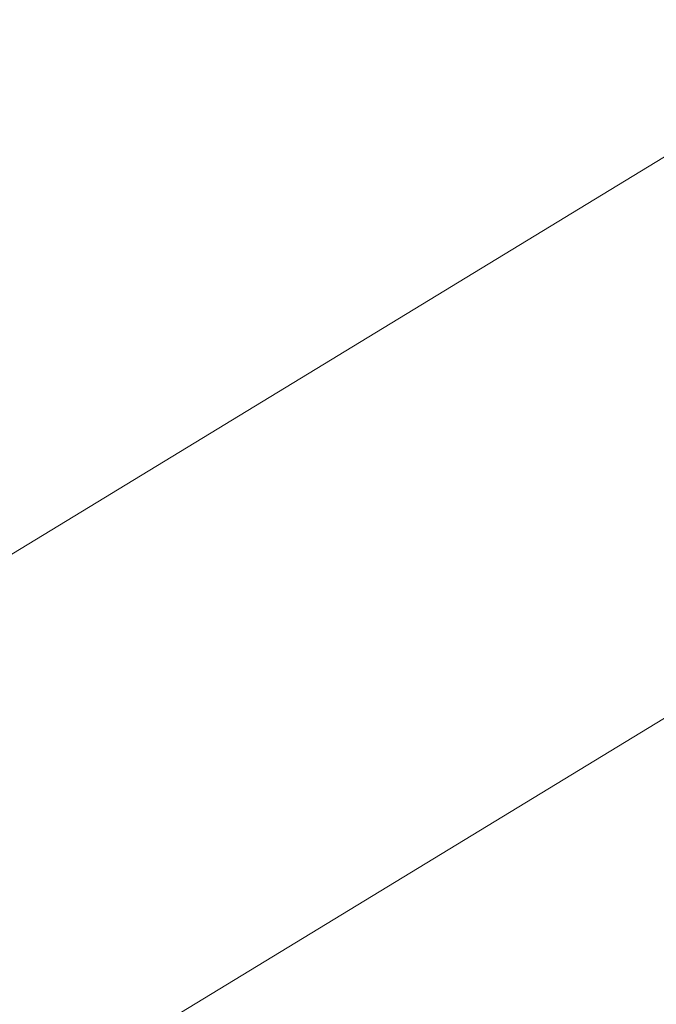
# Model space of a CAD drawing. Extents: x 1620613 to 1693141, y 557269 to 607790.
# Tile 465 of 656: x 1620828.814 to 1620829.06, y 607313.131 to 607313.512. Entities that reach past the tile are written whole.
import ezdxf

# ---------------------------------------------------------------- set-up
doc = ezdxf.new("R2010")
doc.units = 0
doc.header["$LTSCALE"] = 10
doc.header["$MEASUREMENT"] = 0
doc.linetypes.add('DGN Style 2', pattern=[7.346996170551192, 4.408197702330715, -2.938798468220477])
doc.linetypes.add('DGN Style 3', pattern=[10.28579463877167, 7.346996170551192, -2.938798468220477])
doc.layers.add('DT_X_Contour_Minor', color=136, linetype='DGN Style 3', lineweight=0)
doc.layers.add('SV_X_Top_of_Bank', color=97, linetype='DGN Style 2', lineweight=0)

# ---------------------------------------------------------------- blocks, each defined once
blk = doc.blocks.new('*U1004')
at = {"layer": 'DT_X_Contour_Minor', "transparency": 33554559, "flags": 128}
for points, elevation in [([(-12.97496903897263, 53.37573901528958), (-18.23852390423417, 49.62931276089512), (-19.27099995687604, 48.89497000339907), (-20.11261888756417, 48.29755298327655), (-20.76338069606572, 47.83706170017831), (-21.22328538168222, 47.51349615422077), (-22.19522171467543, 46.83322234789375), (-22.74166912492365, 46.39068553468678), (-23.65205910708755, 45.57328044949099), (-24.92639166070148, 44.38100709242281), (-26.56466678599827, 42.81386546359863), (-31.41865721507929, 38.13499675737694), (-33.06481164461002, 36.56212443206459), (-34.36278211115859, 35.35265898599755), (-35.31256861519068, 34.50660041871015), (-35.91417115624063, 34.02394873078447), (-37.05419931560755, 33.22142006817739), (-37.44686802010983, 32.9528959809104), (-37.76985301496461, 32.7492202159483), (-38.02315429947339, 32.6103927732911), (-38.20677187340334, 32.53641365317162), (-38.60350712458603, 32.42560042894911), (-38.78020298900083, 32.35138943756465), (-39.0127391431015, 32.21186638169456), (-39.30111558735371, 32.00703126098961), (-39.64533232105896, 31.73688407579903), (-40.63769733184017, 30.92940882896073), (-41.02660875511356, 30.65951587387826), (-41.44906926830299, 30.45544344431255), (-41.90507887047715, 30.31719153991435), (-42.39463756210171, 30.24476016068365), (-43.74485952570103, 30.13937051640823), (-44.25464801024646, 30.10434035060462), (-44.7713469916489, 30.07829208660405), (-45.2949564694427, 30.06122572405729), (-45.82547644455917, 30.05314126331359), (-48.31736081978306, 30.03637154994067), (-50.71730723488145, 29.00671070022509), (-51.34218582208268, 28.73839608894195), (-52.18827312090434, 28.37473547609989), (-53.25556913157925, 27.91572886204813), (-54.54407385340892, 27.36137624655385), (-58.27503139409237, 25.75597460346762), (-59.63144519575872, 25.16984402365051), (-60.90246844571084, 24.61550351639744), (-62.08810114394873, 24.09295308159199), (-63.18834329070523, 23.60219271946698), (-66.00846827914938, 22.33588518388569), (-67.12218662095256, 21.83661336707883), (-68.34824790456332, 21.28852856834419), (-69.68665212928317, 20.6916307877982), (-71.13739929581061, 20.04592002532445), (-75.15584899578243, 18.25894068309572), (-76.6348157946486, 17.60056028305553), (-78.05787891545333, 16.96565358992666), (-79.42503835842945, 16.35422060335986), (-80.73629412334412, 15.7662613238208), (-84.15843792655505, 14.22966818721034), (-85.416614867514, 13.66403341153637), (-86.62453783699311, 13.11957393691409), (-87.78220683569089, 12.59628976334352), (-88.88962186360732, 12.09418089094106), (-91.77572330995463, 10.78345763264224), (-92.85674899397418, 10.29300645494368), (-93.93524996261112, 9.804695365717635), (-95.01122621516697, 9.31852436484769), (-96.08467775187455, 8.83449345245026), (-98.94384889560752, 7.546597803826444), (-99.9229301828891, 7.105634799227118), (-100.7157956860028, 6.74866752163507), (-101.32244540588, 6.475695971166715), (-101.7428793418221, 6.286720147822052), (-102.6157487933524, 5.894778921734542), (-102.9645121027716, 5.736403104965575), (-103.3561499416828, 5.555231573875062), (-103.7906623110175, 5.351264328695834), (-104.2680492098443, 5.124501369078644), (-105.5982469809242, 4.489405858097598), (-106.0508482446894, 4.273533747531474), (-106.4110037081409, 4.102239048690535), (-106.6787133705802, 3.975521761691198), (-106.8539772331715, 3.893381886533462), (-107.1980864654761, 3.7337787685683), (-107.3863440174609, 3.647221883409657), (-107.6930347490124, 3.507253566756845), (-108.1181586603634, 3.313873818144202), (-108.661715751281, 3.067082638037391), (-110.7965216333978, 2.098481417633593), (-111.1732024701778, 1.927646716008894), (-111.399154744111, 1.825253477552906), (-111.4743784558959, 1.791301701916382), (-111.4740036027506, 1.792018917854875), (-111.47424429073, 1.79208132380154), (-111.4752474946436, 1.791730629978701), (-111.4770132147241, 1.790966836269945), (-111.4898997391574, 1.784883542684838), (-111.4918796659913, 1.783998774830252), (-111.4932398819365, 1.783446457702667), (-111.4939803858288, 1.783226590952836), (-111.4951287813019, 1.783083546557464), (-111.4958629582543, 1.782857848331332), (-111.4972041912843, 1.782288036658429), (-111.4991524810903, 1.781374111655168), (-111.5017078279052, 1.780116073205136), (-111.5093314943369, 1.776302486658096), (-111.5127833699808, 1.774572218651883), (-111.5174212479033, 1.772241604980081), (-111.523245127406, 1.76931064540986), (-111.5302550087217, 1.765779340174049), (-111.5657351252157, 1.747899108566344), (-111.6409026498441, 1.582705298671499), (-111.7199048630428, 1.406909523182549), (-111.9246968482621, 0.9503195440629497), (-112.2552786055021, 0.2129353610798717), (-112.7116501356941, -0.8052430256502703), (-114.0963605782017, -3.894777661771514), (-114.6758191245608, -5.047626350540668), (-115.3756619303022, -6.189021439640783), (-116.1958889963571, -7.318962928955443), (-117.13650032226, -8.43745081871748), (-119.8053095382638, -11.40481372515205), (-120.6890922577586, -12.38773940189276), (-121.3388335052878, -13.11099425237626), (-121.7545332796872, -13.57457827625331), (-121.936191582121, -13.77849147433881), (-122.1085584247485, -13.97603223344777), (-122.1659047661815, -14.04122878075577), (-122.208668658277, -14.08866285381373), (-122.2368501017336, -14.11833445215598), (-122.2504490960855, -14.13024357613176), (-122.2672698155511, -14.13831794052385), (-122.5394817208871, -14.30356690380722), (-123.3435018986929, -14.79325802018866), (-124.6793303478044, -15.60739128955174), (-126.5469670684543, -16.74596671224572), (-132.2364093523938, -20.21475737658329), (-134.105265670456, -21.35392835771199), (-135.4447529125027, -22.1698483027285), (-136.2548710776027, -22.6625172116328), (-136.535620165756, -22.83193508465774), (-136.5784589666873, -22.85271469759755), (-136.9735989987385, -23.04533367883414), (-138.1268899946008, -23.60760591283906), (-140.0383319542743, -24.53953139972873), (-142.7079248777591, -25.84111013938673), (-150.8377072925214, -29.80485778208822), (-153.553987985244, -31.12529474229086), (-155.6054932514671, -32.11379489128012), (-156.9922230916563, -32.77035822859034), (-157.7141775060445, -33.09498475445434), (-158.7530220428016, -33.51807307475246), (-159.1169006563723, -33.66791115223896), (-159.429403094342, -33.80010914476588), (-159.6905293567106, -33.914667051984), (-159.900279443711, -34.01158487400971), (-160.3911114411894, -34.24651228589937), (-160.6043641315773, -34.31711445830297), (-160.875998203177, -34.35272541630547), (-161.2060136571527, -34.35334516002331), (-161.5944104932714, -34.31897368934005), (-162.7079772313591, -34.18066148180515), (-163.2592593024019, -34.23995228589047), (-164.0779304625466, -34.5215588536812), (-165.1639907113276, -35.02548118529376), (-166.5174400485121, -35.75171928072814), (-170.4831570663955, -37.98477522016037), (-171.9733739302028, -38.79770512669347), (-173.4697367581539, -39.56170289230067), (-174.9722455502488, -40.27676851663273), (-176.4809003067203, -40.94290199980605), (-180.5121742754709, -42.65401510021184), (-181.9454305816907, -43.25916436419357), (-183.2217440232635, -43.79127733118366), (-184.3411146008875, -44.25035400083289), (-185.3035423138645, -44.63639437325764), (-187.6607590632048, -45.56845363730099), (-188.439663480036, -45.87757573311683), (-189.0084641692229, -46.10589757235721), (-189.3671611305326, -46.25341915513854), (-189.5157543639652, -46.32014048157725), (-189.6318646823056, -46.39033034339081), (-189.947246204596, -46.58210706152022), (-190.8063080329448, -47.10479481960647), (-192.2090501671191, -47.95839361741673), (-194.1554726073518, -49.14290345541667), (-200.070839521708, -52.74281107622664), (-202.0672929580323, -53.95756140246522), (-203.620128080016, -54.90188166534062), (-204.7293448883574, -55.57577186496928), (-205.3949433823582, -55.97923200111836), (-206.5783816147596, -56.69455228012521), (-207.1627002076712, -57.0351443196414), (-208.0280773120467, -57.52043022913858), (-209.1745129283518, -58.15041000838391), (-210.602007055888, -58.92508365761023), (-217.9194495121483, -62.87784638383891), (-219.0398206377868, -63.30538070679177), (-219.2505596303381, -63.38580907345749), (-219.4026175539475, -63.44386517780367), (-219.4959944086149, -63.4795490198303), (-219.5306901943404, -63.49286059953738), (-219.5449708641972, -63.49852846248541), (-219.9455073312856, -63.65250679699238), (-221.1364062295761, -64.11019090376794), (-223.1176675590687, -64.87158078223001), (-225.8892913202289, -65.93667643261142), (-234.3341045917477, -69.18187252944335), (-237.1589949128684, -70.26825595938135), (-239.3000559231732, -71.09350917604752), (-240.7572876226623, -71.65763217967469), (-241.5306900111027, -71.96062497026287), (-242.6813239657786, -72.4204321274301), (-243.1614611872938, -72.6108825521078), (-243.7388973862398, -72.8373784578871), (-244.4136325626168, -73.09991984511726), (-245.1856667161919, -73.39850671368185), (-247.3741564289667, -74.24279900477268), (-248.1301286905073, -74.5302451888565), (-248.7566781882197, -74.75936452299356), (-249.2538049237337, -74.9301570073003), (-249.621508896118, -75.04262264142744), (-250.4294891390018, -75.2647618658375), (-250.7628191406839, -75.3474297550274), (-251.1568239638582, -75.42882900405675), (-251.6115036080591, -75.50895961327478), (-252.1268580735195, -75.58782158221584), (-253.5820364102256, -75.79642864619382), (-253.8311110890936, -75.9429288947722), (-253.486951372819, -76.22597434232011), (-252.5495572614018, -76.64556498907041), (-251.0189287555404, -77.20170083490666), (-246.146273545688, -78.86679002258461), (-244.4649413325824, -79.35867311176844), (-243.0754360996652, -79.58550548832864), (-241.9777578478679, -79.54728715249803), (-241.1719065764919, -79.2440181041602), (-239.4120724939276, -78.08189969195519), (-238.3887614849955, -77.9497620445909), (-236.63870402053, -78.42493791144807), (-234.1619001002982, -79.50742729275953), (-230.958349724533, -81.19723018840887), (-221.4465534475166, -86.51312259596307), (-218.2689537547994, -88.2483904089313), (-215.870001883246, -89.46727454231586), (-214.2496978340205, -90.16977499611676), (-213.4080416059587, -90.35589177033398), (-212.2018220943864, -90.16369159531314), (-211.7173712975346, -90.05016763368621), (-211.1686835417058, -89.85374587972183), (-210.5557588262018, -89.5744263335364), (-209.8785971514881, -89.2122089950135), (-207.9871834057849, -88.13576570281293), (-207.2598276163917, -87.73568616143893), (-206.4963205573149, -87.3427800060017), (-205.6966622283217, -86.95704723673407), (-204.8608526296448, -86.57848785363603), (-202.5838253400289, -85.5785606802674), (-201.6978803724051, -85.19815493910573), (-200.7478159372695, -84.80688309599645), (-199.7336320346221, -84.40474515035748), (-198.6553286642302, -83.99174110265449), (-195.6943603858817, -82.8759088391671), (-194.6341527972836, -82.46128209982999), (-193.6742562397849, -82.05427607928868), (-192.8146707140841, -81.65489077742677), (-192.0553962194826, -81.26312619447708), (-190.164412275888, -80.22858159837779), (-189.4299198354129, -79.8490462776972), (-188.6446804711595, -79.48634876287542), (-187.8086941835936, -79.14048905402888), (-186.9219609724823, -78.81146715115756), (-184.489676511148, -77.95652581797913), (-183.6682467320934, -77.66674950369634), (-183.0281707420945, -77.43862656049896), (-182.5694485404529, -77.27215698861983), (-182.2920801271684, -77.16734078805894), (-181.7942360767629, -76.97003541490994), (-181.4727164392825, -76.8460657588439), (-180.8815405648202, -76.62213582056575), (-180.020708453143, -76.29824559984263), (-178.8902201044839, -75.87439509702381), (-175.5160428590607, -74.6108467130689), (-174.1374128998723, -74.0889399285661), (-172.5321559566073, -73.47088086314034), (-170.7002720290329, -72.75666951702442), (-168.6417611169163, -71.9463058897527), (-162.8502293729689, -69.65713317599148), (-160.9177755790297, -68.89397842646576), (-159.4640630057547, -68.32139371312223), (-158.4890916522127, -67.93937903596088), (-157.9928615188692, -67.74793439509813), (-157.3079027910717, -67.49150873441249), (-156.9997807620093, -67.3549183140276), (-156.5891337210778, -67.13746629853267), (-156.0759616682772, -66.83915268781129), (-155.4602646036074, -66.45997748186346), (-153.681705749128, -65.34102813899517), (-152.9905622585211, -64.92661636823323), (-152.2510509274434, -64.52259306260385), (-151.4631717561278, -64.12895822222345), (-150.6269247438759, -63.74571184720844), (-148.3324422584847, -62.73757280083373), (-147.3215041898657, -62.30315822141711), (-146.0095518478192, -61.75601876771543), (-144.396585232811, -61.09615443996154), (-142.4826043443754, -60.32356523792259), (-136.9773029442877, -58.1130275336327), (-135.0877443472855, -57.36494984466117), (-133.5480446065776, -56.7786200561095), (-132.3582037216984, -56.35403816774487), (-131.5182216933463, -56.09120417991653), (-129.7447480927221, -55.60597741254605), (-129.1324703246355, -55.42479296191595), (-128.6257422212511, -55.24515968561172), (-128.2245637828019, -55.06707758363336), (-127.9289350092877, -54.89054665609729), (-127.281324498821, -54.42186574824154), (-127.0331768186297, -54.27186610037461), (-126.774441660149, -54.17337783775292), (-126.5051190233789, -54.12640096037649), (-126.2252089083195, -54.1309354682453), (-125.4646652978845, -54.21170933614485), (-125.184771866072, -54.25412879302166), (-124.9154992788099, -54.32080676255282), (-124.6568475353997, -54.41174324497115), (-124.4088166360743, -54.52693824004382), (-123.2761210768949, -55.12111808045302), (-120.9683138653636, -54.07985642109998), (-120.5213954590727, -53.87953848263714), (-120.1697004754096, -53.72483966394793), (-119.9132289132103, -53.61575996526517), (-119.7519807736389, -53.55229938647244), (-119.448950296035, -53.44389666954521), (-119.3324112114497, -53.39908423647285), (-119.2100668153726, -53.34594897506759), (-119.0819171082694, -53.28449088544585), (-118.9479620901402, -53.21470996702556), (-118.5830082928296, -53.01753041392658), (-118.4615150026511, -52.95206241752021), (-118.3707504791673, -52.90354309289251), (-118.310714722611, -52.87197244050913), (-118.2814077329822, -52.85735045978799), (-118.2442274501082, -52.84095674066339), (-118.2223975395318, -52.83138939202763), (-118.1847930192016, -52.81498263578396), (-118.1314138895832, -52.79173647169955), (-118.0622601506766, -52.76165089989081), (-117.8568173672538, -52.67230349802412), (-117.7893088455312, -52.64283211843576), (-117.7408653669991, -52.62142853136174), (-117.7114869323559, -52.60809273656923), (-117.7011735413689, -52.60282473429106), (-117.6990912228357, -52.59953378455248), (-117.6219161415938, -52.56608089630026), (-117.3919526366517, -52.46819044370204), (-117.0092007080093, -52.30586242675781), (-116.4736603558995, -52.07909684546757), (-114.8418348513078, -51.38847187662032), (-114.2584243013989, -51.13975300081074), (-113.7320617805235, -50.91156510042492), (-113.2627472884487, -50.70390817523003), (-112.8504808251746, -50.51678222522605), (-111.827167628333, -50.04515432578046), (-111.4299765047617, -49.86301165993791), (-111.0058880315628, -49.67030458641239), (-110.554902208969, -49.46703310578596), (-110.0770190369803, -49.25319721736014), (-108.7668007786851, -48.66888230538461), (-108.1837557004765, -48.40975003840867), (-107.4172841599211, -48.07058942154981), (-106.4673861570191, -47.65140045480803), (-105.3340616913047, -47.1521831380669), (-102.0672944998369, -45.7142324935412), (-100.8118101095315, -45.16053824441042), (-99.49543233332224, -44.57791848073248), (-98.11816117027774, -43.96637320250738), (-96.6799966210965, -43.32590240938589), (-92.76369997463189, -41.5794129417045), (-91.26805140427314, -40.91111520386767), (-89.7183281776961, -40.21608909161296), (-88.11453029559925, -39.49433460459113), (-86.45665775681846, -38.74585174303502), (-81.96356477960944, -36.71425961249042), (-80.376238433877, -35.99667696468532), (-78.98407913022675, -35.36762311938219), (-77.78708686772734, -34.82709807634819), (-76.78526164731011, -34.37510183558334), (-74.37395044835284, -33.28781693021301), (-73.40075753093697, -32.84989111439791), (-72.28966217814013, -32.35157734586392), (-71.0406643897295, -31.79287562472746), (-69.65376416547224, -31.17378595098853), (-65.77149365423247, -29.44236288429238), (-64.39948722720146, -28.82964148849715), (-63.19517082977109, -28.29004460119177), (-62.15854446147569, -27.82357222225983), (-61.28960812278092, -27.43022435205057), (-59.19603125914, -26.4787960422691), (-58.48592494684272, -26.15550063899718), (-57.92578865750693, -25.89918566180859), (-57.5156223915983, -25.70985111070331), (-57.25542614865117, -25.58749698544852), (-56.76152953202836, -25.35052655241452), (-56.57630622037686, -25.26119396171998), (-56.39105874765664, -25.1709240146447), (-56.20578711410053, -25.07971671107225), (-56.02049131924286, -24.98757205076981), (-55.52633698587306, -24.74060314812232), (-55.30042485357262, -24.63030785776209), (-54.99330420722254, -24.48464866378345), (-54.60497504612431, -24.30362556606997), (-54.13543737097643, -24.08723856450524), (-52.77505888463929, -23.46305468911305), (-52.32862941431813, -23.25845270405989), (-52.00962486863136, -23.11278465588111), (-51.81804524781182, -23.02605054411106), (-51.75389055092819, -22.99825036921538), (-51.7527112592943, -23.00269515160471), (-51.74679713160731, -23.0014682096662), (-51.72993921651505, -22.99445379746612), (-51.70213751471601, -22.98165191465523), (-51.66339202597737, -22.96306256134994), (-51.54547900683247, -22.90577432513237), (-51.4807063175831, -22.87435065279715), (-51.37482301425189, -22.82304581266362), (-51.22782909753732, -22.75185980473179), (-51.03972456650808, -22.66079262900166), (-50.06597865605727, -22.18942308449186), (-49.91738080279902, -19.29318748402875), (-49.7747274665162, -18.57272255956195), (-49.41045225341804, -17.65257161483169), (-48.82455516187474, -16.53273464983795), (-48.01703619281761, -15.21321166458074), (-45.56815643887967, -11.42823567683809), (-44.5813649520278, -10.10869638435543), (-43.4576503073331, -8.988810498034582), (-42.19701250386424, -8.068578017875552), (-40.79945154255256, -7.347998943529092), (-36.8900581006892, -5.692659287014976), (-35.57871418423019, -5.137401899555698), (-34.57672751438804, -4.713134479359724), (-33.88409809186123, -4.419857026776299), (-33.50082591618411, -4.257569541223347), (-32.89124311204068, -3.999456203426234), (-32.47245559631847, -3.751525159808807), (-31.67328015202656, -3.201317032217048), (-30.49371677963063, -2.348831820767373), (-28.93376547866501, -1.194069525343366), (-24.26671143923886, 2.288332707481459), (-22.57535403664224, 3.526794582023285), (-21.00157235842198, 4.630378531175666), (-19.54536640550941, 5.599084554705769), (-18.20673617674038, 6.432912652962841), (-14.79382320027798, 8.476617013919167), (-13.65435439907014, 9.162094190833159), (-12.79563272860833, 9.68574745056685), (-12.21765818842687, 10.04757679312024), (-11.9204307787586, 10.24758221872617), (-11.50215386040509, 10.5651647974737), (-11.15945073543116, 10.78888552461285), (-10.4450490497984, 11.22186077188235), (-9.358948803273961, 11.86409053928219), (-7.901149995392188, 12.71557482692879), (-3.518088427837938, 15.26520562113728), (-1.963884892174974, 16.17127600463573), (-0.5885704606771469, 16.97726405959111), (0.6078548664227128, 17.683169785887), (1.625391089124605, 18.28899318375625), (4.100302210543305, 19.77107914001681), (5.143483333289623, 20.40318336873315), (6.416843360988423, 21.18793158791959), (7.920382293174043, 22.12532379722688), (9.654100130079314, 23.21535999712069), (14.58425290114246, 26.32564851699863), (16.28994077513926, 27.41252801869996), (17.70938981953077, 28.34045013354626), (18.84260003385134, 29.10941486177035), (19.68957141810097, 29.71942220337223), (21.56651000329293, 31.13416526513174), (22.22825845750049, 31.49463311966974), (22.80579988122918, 31.51497938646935), (23.29913427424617, 31.19520406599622), (23.70826163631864, 30.5353071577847), (25.42103958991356, 26.66217121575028)], -0.1999585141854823), ([(-15.21616715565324, 53.13950447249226), (-19.81874134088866, 49.86354265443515), (-20.72156229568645, 49.22141635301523), (-21.45749336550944, 48.69902108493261), (-22.02653455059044, 48.29635685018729), (-22.42868585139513, 48.01342364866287), (-23.27856947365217, 47.41857648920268), (-23.80416834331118, 46.98556298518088), (-24.74355223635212, 46.13265784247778), (-26.09672115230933, 44.85986106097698), (-27.86367509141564, 43.16717264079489), (-33.12726562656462, 38.09348133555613), (-34.87997650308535, 36.41065848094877), (-36.19041623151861, 35.16745839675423), (-37.05858481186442, 34.36388108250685), (-37.48448224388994, 33.99992653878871), (-38.03051386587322, 33.61554478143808), (-38.21858775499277, 33.48693160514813), (-38.37328570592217, 33.38937839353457), (-38.49460771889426, 33.32288514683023), (-38.5825537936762, 33.28745186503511), (-38.77257540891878, 33.23437640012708), (-38.88521126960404, 33.17604471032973), (-39.08060264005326, 33.04085623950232), (-39.3587495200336, 32.82881098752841), (-39.71965190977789, 32.53990895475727), (-40.79239896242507, 31.66702782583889), (-41.21281239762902, 31.37527341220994), (-41.66949241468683, 31.15467101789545), (-42.16243901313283, 31.00522064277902), (-42.6916521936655, 30.92692228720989), (-44.15124278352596, 30.8129960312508), (-44.65910627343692, 30.77541925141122), (-45.08800380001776, 30.74813360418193), (-45.43793536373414, 30.73113908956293), (-45.7089009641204, 30.72443570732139), (-46.78915318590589, 30.71716589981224), (-50.25550565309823, 29.22997960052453), (-51.06818505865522, 28.88110715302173), (-52.02064364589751, 28.47185536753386), (-53.11288141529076, 28.00222424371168), (-54.34489836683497, 27.47221378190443), (-57.81664914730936, 25.97834676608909), (-59.108489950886, 25.4196177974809), (-60.38019927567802, 24.86383115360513), (-61.63177712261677, 24.31098683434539), (-62.86322349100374, 23.76108483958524), (-66.12023850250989, 22.29860262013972), (-67.36429721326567, 21.74074830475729), (-68.65371208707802, 21.16404702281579), (-69.9884831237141, 20.56849877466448), (-71.36861032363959, 19.95410356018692), (-75.10942440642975, 18.29058703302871), (-76.51567851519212, 17.66446206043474), (-77.92883027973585, 17.03372453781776), (-79.34887969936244, 16.39837446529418), (-80.77582677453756, 15.75841184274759), (-84.59021584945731, 14.04569478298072), (-85.96780275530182, 13.42649090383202), (-87.23977166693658, 12.8534170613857), (-88.40612258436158, 12.32647325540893), (-89.46685550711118, 11.84565948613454), (-92.15465264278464, 10.62499615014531), (-93.16140094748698, 10.16824392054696), (-94.16579800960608, 9.713484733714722), (-95.16784382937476, 9.260718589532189), (-96.16753840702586, 8.809945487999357), (-98.83025562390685, 7.610541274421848), (-99.75191201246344, 7.19545492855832), (-100.5198432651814, 6.84974905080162), (-101.1340493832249, 6.573423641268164), (-101.5945303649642, 6.366478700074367), (-102.6175128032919, 5.907132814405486), (-103.011255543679, 5.728681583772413), (-103.425246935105, 5.537837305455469), (-103.8594869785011, 5.334599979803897), (-104.3139756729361, 5.1189696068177), (-105.5529437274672, 4.527431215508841), (-105.9805033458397, 4.32358178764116), (-106.3339561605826, 4.1556872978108), (-106.613302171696, 4.023747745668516), (-106.818541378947, 3.927763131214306), (-107.2670368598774, 3.719744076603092), (-107.4843943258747, 3.619638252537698), (-107.8000951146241, 3.475335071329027), (-108.2141392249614, 3.286834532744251), (-108.7265266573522, 3.054136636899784), (-110.2240175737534, 2.374679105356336), (-110.7152033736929, 2.152073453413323), (-111.0656425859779, 1.993849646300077), (-111.2753352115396, 1.900007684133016), (-111.3442812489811, 1.870547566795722), (-111.3404752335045, 1.87782971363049), (-111.3429190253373, 1.878463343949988), (-111.3531049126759, 1.874902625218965), (-111.371032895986, 1.867147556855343), (-111.3967029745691, 1.855198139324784), (-111.4754793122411, 1.817740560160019), (-111.5018743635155, 1.805381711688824), (-111.5219772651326, 1.796398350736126), (-111.5357880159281, 1.79079047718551), (-111.5433066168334, 1.788558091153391), (-111.5549666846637, 1.787105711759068), (-111.5624210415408, 1.784814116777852), (-111.5760390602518, 1.779028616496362), (-111.5958207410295, 1.769749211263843), (-111.6217660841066, 1.756975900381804), (-111.6991718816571, 1.718255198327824), (-111.7342200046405, 1.700687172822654), (-111.7813100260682, 1.677023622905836), (-111.8404419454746, 1.647264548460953), (-111.9116157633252, 1.611409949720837), (-112.2718580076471, 1.429865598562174), (-113.0350606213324, -0.2474059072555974), (-113.2177541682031, -0.6502334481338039), (-113.4387479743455, -1.13988542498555), (-113.6980420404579, -1.716361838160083), (-113.9956363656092, -2.379662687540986), (-114.8402882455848, -4.264230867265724), (-115.2146300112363, -4.99066763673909), (-115.7041663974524, -5.756551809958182), (-116.3088974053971, -6.561883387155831), (-117.0288230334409, -7.406662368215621), (-120.6572634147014, -11.44100822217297), (-121.7109238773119, -12.4702595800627), (-121.9242665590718, -12.67251216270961), (-122.1127258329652, -12.838162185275), (-122.2763016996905, -12.96720964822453), (-122.4149941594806, -13.0596545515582), (-122.7516628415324, -13.25737088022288), (-123.1181484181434, -13.47519358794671), (-123.9651036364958, -13.98037446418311), (-125.2925284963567, -14.77291350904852), (-127.1004229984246, -15.85281072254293), (-132.5621011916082, -19.11568085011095), (-134.3564604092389, -20.18775530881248), (-135.643279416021, -20.95682608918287), (-136.4225582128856, -21.4228931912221), (-136.6942967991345, -21.5859566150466), (-136.7422127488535, -21.61678750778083), (-136.7928334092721, -21.64935871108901), (-136.9087584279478, -21.72394915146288), (-137.0899878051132, -21.84055882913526), (-137.3365215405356, -21.99918774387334), (-138.0810173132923, -22.47822383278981), (-138.3978712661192, -22.6746115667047), (-138.790061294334, -22.90449770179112), (-139.2575873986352, -23.16788223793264), (-139.8004495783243, -23.46476517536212), (-142.5095905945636, -24.92838181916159), (-153.1870326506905, -30.13426355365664), (-155.2248335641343, -31.12493864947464), (-156.7621897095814, -31.86587176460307), (-157.7991010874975, -32.35706289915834), (-158.3355676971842, -32.59851205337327), (-159.0988856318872, -32.90938715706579), (-159.3740378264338, -33.02320973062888), (-159.6270059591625, -33.13152112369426), (-159.8577900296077, -33.23432133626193), (-160.0663900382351, -33.33161036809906), (-160.5930779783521, -33.58369954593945), (-160.8051329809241, -33.66154300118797), (-161.0462820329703, -33.70600648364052), (-161.3165251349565, -33.71708999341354), (-161.615862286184, -33.69479353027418), (-162.4528867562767, -33.59082966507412), (-162.9269289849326, -33.66899306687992), (-163.721287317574, -33.98145617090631), (-164.8359617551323, -34.52821897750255), (-166.2709522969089, -35.30928148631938), (-170.5246818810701, -37.7045144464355), (-172.1231266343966, -38.57648387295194), (-173.7281637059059, -39.39596743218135), (-175.339793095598, -40.16296512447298), (-176.9580148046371, -40.87747694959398), (-181.2820624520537, -42.71286066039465), (-182.7909117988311, -43.35069092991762), (-184.0744241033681, -43.88764395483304), (-185.1325993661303, -44.32371973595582), (-185.9654375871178, -44.65891827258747), (-187.8858901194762, -45.41827804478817), (-188.520472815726, -45.67012349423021), (-188.9838815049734, -45.85614001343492), (-189.2761161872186, -45.97632760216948), (-189.3971768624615, -46.0306862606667), (-189.4917733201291, -46.08787077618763), (-189.8211518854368, -46.28819430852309), (-190.7383402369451, -46.84627651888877), (-192.2433383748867, -47.76211740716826), (-194.3361462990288, -49.03571697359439), (-200.7007138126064, -52.90899405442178), (-202.8180694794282, -54.19743101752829), (-204.3967108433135, -55.15778409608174), (-205.4366379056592, -55.79005328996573), (-205.9378506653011, -56.09423859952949), (-206.5561322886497, -56.46795424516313), (-206.8614067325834, -56.64589492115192), (-207.3135188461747, -56.89943021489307), (-207.912468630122, -57.22856012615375), (-208.6582560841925, -57.63328465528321), (-212.4812187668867, -59.69838656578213), (-217.9525532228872, -61.78625121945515), (-218.9816974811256, -62.17902329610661), (-219.7242726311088, -62.46254038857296), (-220.1802786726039, -62.63680249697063), (-220.3497156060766, -62.70180962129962), (-220.4194552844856, -62.72948864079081), (-220.8007980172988, -62.87632058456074), (-221.8925214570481, -63.29605715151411), (-223.6946256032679, -63.98869834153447), (-226.2071104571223, -64.95424415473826), (-233.8542443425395, -67.8929058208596), (-236.4554405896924, -68.89391066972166), (-238.5236789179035, -69.69292896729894), (-240.0589593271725, -70.28996071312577), (-241.0612818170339, -70.68500590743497), (-243.0235312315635, -71.46914435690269), (-243.7578034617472, -71.7613185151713), (-244.4889330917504, -72.04973715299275), (-245.2169201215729, -72.33440027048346), (-245.9417645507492, -72.61530786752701), (-247.8704928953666, -73.35938743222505), (-248.5630352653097, -73.6199460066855), (-249.1941161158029, -73.8435620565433), (-249.7637354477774, -74.0302355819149), (-250.271893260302, -74.17996658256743), (-251.5450320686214, -74.52999255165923), (-252.0702619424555, -74.6602527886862), (-252.691097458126, -74.78851402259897), (-253.4075386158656, -74.91477625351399), (-254.2195854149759, -75.03903948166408), (-256.5125177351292, -75.36774275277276), (-256.9049860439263, -75.59858398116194), (-256.3626917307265, -76.04458021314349), (-254.8856347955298, -76.705731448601), (-252.4738152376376, -77.58203768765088), (-244.7959462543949, -80.20572766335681), (-242.204642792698, -81.01907846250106), (-240.1891341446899, -81.49136337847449), (-238.7494203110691, -81.62258241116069), (-237.8855012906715, -81.41273556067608), (-236.3494436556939, -80.39838944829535), (-235.4562545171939, -80.28305411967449), (-233.928730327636, -80.69780771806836), (-231.7668710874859, -81.64265024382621), (-228.9706767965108, -83.11758169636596), (-220.6683786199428, -87.75751747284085), (-217.8834685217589, -89.27032145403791), (-215.7554618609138, -90.32878156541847), (-214.2843586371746, -90.93289780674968), (-213.4701588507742, -91.08267017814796), (-212.174830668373, -90.87627134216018), (-211.6545913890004, -90.75436087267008), (-211.0653696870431, -90.54342859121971), (-210.4071655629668, -90.2434744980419), (-209.6799790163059, -89.85449859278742), (-207.6488383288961, -88.69853376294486), (-206.8963358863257, -88.28145190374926), (-206.1621840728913, -87.89717994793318), (-205.4463828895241, -87.54571789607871), (-204.7489323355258, -87.22706574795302), (-202.9135316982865, -86.42107322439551), (-202.161806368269, -86.10027413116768), (-201.2831808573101, -85.74237124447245), (-200.277655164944, -85.347364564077), (-199.1452292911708, -84.91525409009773), (-195.9562267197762, -83.71348776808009), (-194.8143689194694, -83.26692920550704), (-193.7805474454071, -82.82857825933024), (-192.8547622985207, -82.39843492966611), (-192.0370134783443, -81.97649921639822), (-190.0003983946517, -80.86228080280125), (-189.2093401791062, -80.45351616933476), (-188.3636268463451, -80.06288607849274), (-187.4632583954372, -79.69039053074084), (-186.5082348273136, -79.33602952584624), (-183.88863182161, -78.41524623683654), (-183.0039409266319, -78.10315325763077), (-182.3145704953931, -77.85746178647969), (-181.8205205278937, -77.67817182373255), (-181.5217910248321, -77.56528336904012), (-180.9856063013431, -77.35278283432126), (-180.6732185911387, -77.23195806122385), (-180.1381940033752, -77.02885914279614), (-179.3805325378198, -76.74348607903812), (-178.4002341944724, -76.37583887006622), (-175.4892561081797, -75.28574745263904), (-174.2415284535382, -74.81242216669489), (-172.6815790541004, -74.21001487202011), (-170.8094079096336, -73.47852556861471), (-168.6250150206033, -72.6179542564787), (-162.3836716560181, -70.15098807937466), (-160.3075015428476, -69.33094668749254), (-158.7599987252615, -68.72104714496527), (-157.7411632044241, -68.32128945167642), (-157.2509949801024, -68.131673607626), (-156.6487694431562, -67.906220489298), (-156.3778641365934, -67.78612823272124), (-156.0168173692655, -67.59494130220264), (-155.5656291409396, -67.33265969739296), (-155.0242994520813, -66.99928341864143), (-153.4605650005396, -66.01548710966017), (-152.8529017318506, -65.65113033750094), (-152.2027127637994, -65.29590725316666), (-151.5099980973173, -64.94981785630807), (-150.7747577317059, -64.61286214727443), (-148.7574158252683, -63.72649183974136), (-147.8165163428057, -63.32364140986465), (-146.5068243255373, -62.77986785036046), (-144.8283397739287, -62.09517116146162), (-142.7810626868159, -61.26955134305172), (-136.8299337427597, -58.88000098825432), (-134.7873558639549, -58.07134284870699), (-133.1229689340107, -57.4375311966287), (-131.8367729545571, -56.97856603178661), (-130.9287679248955, -56.69444735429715), (-129.0116757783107, -56.16992619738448), (-128.3709055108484, -55.98933264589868), (-127.8864138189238, -55.84094285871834), (-127.5582007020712, -55.72475683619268), (-127.3862661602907, -55.64077457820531), (-127.1361454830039, -55.45976024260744), (-127.0158877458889, -55.40442056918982), (-126.8427050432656, -55.37416230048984), (-126.6165973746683, -55.36898543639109), (-126.3375647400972, -55.38888997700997), (-125.5229110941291, -55.47541062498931), (-125.2490449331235, -55.50724031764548), (-125.0384366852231, -55.53783890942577), (-124.8910863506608, -55.56720640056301), (-124.8069939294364, -55.59534279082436), (-124.5621644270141, -55.72377337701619), (-121.6953630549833, -54.43029862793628), (-121.1401926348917, -54.18145993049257), (-120.7033105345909, -53.98929015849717), (-120.3847167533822, -53.85378931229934), (-120.1844112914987, -53.77495739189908), (-119.8079811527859, -53.64029750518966), (-119.6632141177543, -53.58463066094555), (-119.5112356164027, -53.51862504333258), (-119.3520456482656, -53.44228065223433), (-119.1856442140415, -53.35559748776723), (-118.732291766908, -53.11065735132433), (-118.5813705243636, -53.02933177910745), (-118.4686211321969, -52.96906016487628), (-118.394043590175, -52.92984250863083), (-118.3576378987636, -52.91167881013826), (-118.3114518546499, -52.8913142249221), (-118.2843343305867, -52.87942948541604), (-118.2376212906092, -52.8590487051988), (-118.1713127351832, -52.8301718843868), (-118.0854086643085, -52.79279902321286), (-117.8302037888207, -52.68181000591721), (-117.7463434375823, -52.64520010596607), (-117.6861660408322, -52.61861216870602), (-117.6496715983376, -52.60204619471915), (-117.6368601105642, -52.59550218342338), (-117.634273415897, -52.59141410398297), (-117.5621176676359, -52.55989399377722), (-117.3475904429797, -52.4683997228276), (-116.9906917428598, -52.31693129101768), (-116.4914215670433, -52.10548869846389), (-114.970205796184, -51.46167623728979), (-114.4185916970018, -51.22624495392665), (-113.9046612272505, -51.00281044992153), (-113.4284143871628, -50.79137272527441), (-112.9898511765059, -50.59193177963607), (-111.8705941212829, -50.07608496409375), (-111.4361631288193, -49.87686495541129), (-110.9723129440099, -49.66609004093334), (-110.479043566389, -49.44376022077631), (-109.9563549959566, -49.20987549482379), (-108.5232932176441, -48.57077635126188), (-107.9104807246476, -48.29830772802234), (-107.1468395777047, -47.96022621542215), (-106.2323697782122, -47.55653181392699), (-105.1670713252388, -47.08722452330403), (-102.1251705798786, -45.74825456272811), (-100.9267181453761, -45.21956756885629), (-99.6127864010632, -44.63773405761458), (-98.18337534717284, -44.00275402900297), (-96.63848498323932, -43.31462748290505), (-92.36480493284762, -41.40876133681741), (-90.7662950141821, -40.69468151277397), (-89.1760252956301, -39.98184164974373), (-87.59399577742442, -39.27024174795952), (-86.02020645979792, -38.55988180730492), (-81.83442187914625, -36.66724191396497), (-80.35566188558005, -35.99873885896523), (-79.05872034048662, -35.41270961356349), (-77.94359724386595, -34.90915417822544), (-77.01029259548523, -34.48807255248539), (-74.76390479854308, -33.47515329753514), (-73.82803864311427, -33.05414123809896), (-72.70523102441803, -32.55079450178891), (-71.39548194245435, -31.96511308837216), (-69.89879139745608, -31.29709699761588), (-65.65836132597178, -29.40594118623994), (-64.17550338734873, -28.7438384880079), (-62.90725212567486, -28.17589725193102), (-61.85360754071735, -27.70211747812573), (-61.01456963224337, -27.32249916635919), (-59.06327744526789, -26.43573228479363), (-58.40143171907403, -26.13440883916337), (-57.87936368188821, -25.89551366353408), (-57.49707333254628, -25.71904675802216), (-57.25456067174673, -25.60500812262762), (-56.79423049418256, -25.38414278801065), (-56.61580828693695, -25.29798916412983), (-56.42578929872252, -25.20517729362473), (-56.2241735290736, -25.1057071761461), (-56.01096097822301, -24.99957881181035), (-55.42693180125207, -24.70769217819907), (-55.17584401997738, -24.58463789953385), (-54.86060255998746, -24.43439003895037), (-54.48120742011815, -24.25694859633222), (-54.03765860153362, -24.05231357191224), (-52.76932351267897, -23.47036206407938), (-52.35306644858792, -23.27972813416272), (-52.05554657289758, -23.14428997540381), (-51.8767638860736, -23.0640475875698), (-51.81671838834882, -23.03900097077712), (-51.81491331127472, -23.04580435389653), (-51.80586088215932, -23.04392634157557), (-51.78005740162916, -23.03318976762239), (-51.73750286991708, -23.01359463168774), (-51.67819728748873, -22.98514093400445), (-51.49771433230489, -22.8974529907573), (-51.39857034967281, -22.84935450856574), (-51.23650061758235, -22.77082501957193), (-51.01150513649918, -22.66186452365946), (-50.72358390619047, -22.52247302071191), (-49.23312474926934, -21.80097365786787), (-49.14244847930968, -20.03365444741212), (-49.00203839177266, -19.51154287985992), (-48.6196693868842, -18.70263069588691), (-47.99534146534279, -17.6069178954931), (-47.12905462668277, -16.22440447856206), (-44.4963445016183, -12.15530121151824), (-43.46803317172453, -10.75049285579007), (-42.35763177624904, -9.587895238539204), (-41.16514031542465, -8.667508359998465), (-39.89055878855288, -7.989332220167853), (-36.38222129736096, -6.503810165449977), (-35.20540522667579, -6.00551539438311), (-34.30621013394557, -5.624772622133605), (-33.68463601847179, -5.361581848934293), (-33.34068288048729, -5.215943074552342), (-32.79363581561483, -4.984309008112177), (-32.37782533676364, -4.731976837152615), (-31.5406792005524, -4.148705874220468), (-30.2821974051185, -3.234496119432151), (-28.60237995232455, -1.989347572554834), (-23.56108586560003, 1.772300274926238), (-21.76660683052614, 3.090607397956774), (-20.1641402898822, 4.224292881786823), (-18.75368624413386, 5.173356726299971), (-17.53524469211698, 5.937798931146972), (-14.54208387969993, 7.730149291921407), (-13.53872524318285, 8.334381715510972), (-12.77351994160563, 8.802816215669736), (-12.24646797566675, 9.1354527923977), (-11.95756934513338, 9.332291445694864), (-11.50471077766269, 9.676130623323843), (-11.13367417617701, 9.918347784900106), (-10.3602082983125, 10.38711988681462), (-9.184313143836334, 11.08244692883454), (-7.605988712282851, 12.00432891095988), (-2.860551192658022, 14.76475411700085), (-1.204194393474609, 15.72995997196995), (0.2057978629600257, 16.5552586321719), (1.369425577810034, 17.24065009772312), (2.286688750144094, 17.78613436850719), (4.404237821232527, 19.05421616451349), (5.349744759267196, 19.62845602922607), (6.598103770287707, 20.40011427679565), (8.149314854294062, 21.36919090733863), (10.00337801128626, 22.5356859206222), (15.35134919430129, 25.90956379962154), (17.17177361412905, 27.06607961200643), (18.62206848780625, 28.00521863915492), (19.70223381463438, 28.72698088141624), (20.41226959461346, 29.23136633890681), (21.81219227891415, 30.28655851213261), (22.32136375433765, 30.52013040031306), (22.79893616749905, 30.42945193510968), (23.24490951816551, 30.01452311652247), (23.6592838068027, 29.27534394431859), (25.5192993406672, 25.06925698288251)], 0.2000414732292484)]:
    blk.add_lwpolyline(points, dxfattribs=dict(at, elevation=elevation))

msp = doc.modelspace()

# ---------------------------------------------------------------- linework, layer by layer
at = {"layer": 'SV_X_Top_of_Bank', "extrusion": (0.007114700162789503, -0.05176716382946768, 0.9986338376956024), "elevation": -18855.21206843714, "flags": 128}
msp.add_lwpolyline([(1688341.399474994, 380495.2335694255), (1688359.531308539, 380495.7043637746), (1688370.463455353, 380498.0725351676), (1688395.572580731, 380506.740670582), (1688420.940108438, 380511.7574321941), (1688444.138128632, 380518.355338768), (1688467.22231404, 380528.7305743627), (1688491.262317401, 380540.2151339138), (1688508.535586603, 380545.2887184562), (1688513.5223003, 380548.4010002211), (1688516.051220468, 380548.1495454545), (1688520.39603739, 380549.3039635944), (1688525.368929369, 380551.0706712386)], dxfattribs=at)
at = {"layer": 'SV_X_Top_of_Bank', "extrusion": (0.04489057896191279, -0.1067836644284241, 0.9932683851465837), "elevation": 8952.639644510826, "flags": 128}
msp.add_lwpolyline([(1729619.200279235, -67683.47041249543), (1729610.048117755, -67689.2494116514), (1729593.286163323, -67692.1110974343), (1729566.643396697, -67690.50938442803), (1729551.852254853, -67691.88192179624), (1729536.554039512, -67691.83763185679), (1729515.835796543, -67695.68964613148), (1729501.149706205, -67697.72199223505), (1729469.279658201, -67698.3224800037)], dxfattribs=at)
at = {"layer": 'SV_X_Top_of_Bank', "extrusion": (0.168901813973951, -0.4467975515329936, 0.8785465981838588), "elevation": 3356.978483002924, "flags": 128}
msp.add_lwpolyline([(1730947.770607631, -3965.265990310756), (1730946.805849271, -3964.96904812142), (1730946.663359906, -3964.804005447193), (1730941.67030618, -3965.055207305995), (1730939.350192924, -3965.361981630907), (1730937.749893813, -3967.172645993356), (1730926.574366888, -3968.532772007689), (1730874.446998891, -3968.466137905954), (1730864.586120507, -3969.339779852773), (1730855.732144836, -3969.748913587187), (1730845.815665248, -3968.420788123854), (1730844.088985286, -3969.592587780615), (1730838.536446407, -3969.077424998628), (1730833.231231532, -3969.713117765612)], dxfattribs=at)

# ---------------------------------------------------------------- block references
at = {"layer": 'DT_X_Contour_Minor', "transparency": 33554559}
msp.add_blockref('*U1004', (1621028.060791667, 607365.3311666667, 1050.599958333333), dxfattribs=at)

doc.saveas('drawing.dxf')
